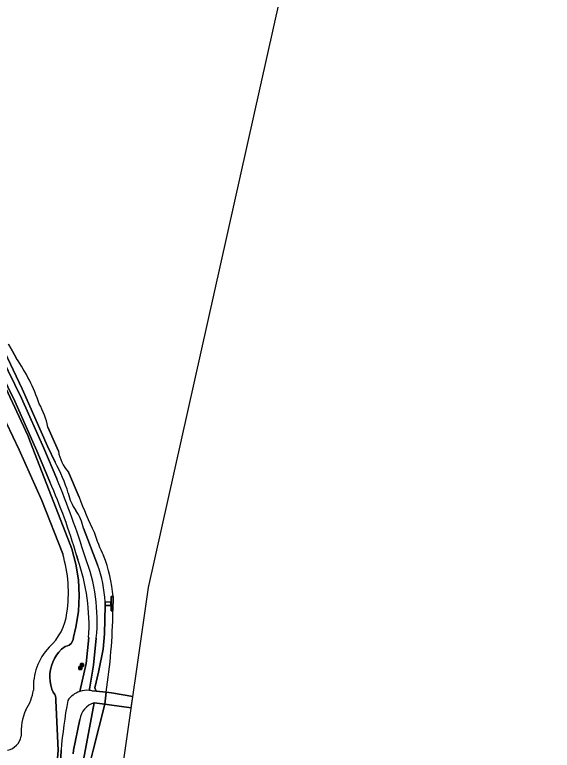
# Model space of a CAD drawing. Extents: x 157648 to 158502, y 379212 to 380938.
# Drawn here: x 158322.6 to 158501.8, y 379750 to 379995.1 of the extents above; entities that cross this region are included whole.
import ezdxf

# ---------------------------------------------------------------- set-up
doc = ezdxf.new("R2010")
doc.units = 0
for name, color, linetype in [('IMGEO_Afvalbak', 7, 'Continuous'), ('IMGEO_Berm_groen', 7, 'Continuous'), ('IMGEO_Dek', 7, 'Continuous'), ('IMGEO_Groenvoorziening', 7, 'Continuous'), ('IMGEO_Hek', 7, 'Continuous'), ('IMGEO_Informatiebord', 7, 'Continuous'), ('IMGEO_Loofbos', 7, 'Continuous'), ('IMGEO_Oever', 7, 'Continuous'), ('IMGEO_Rijbaan_lokaal_gesloten', 7, 'Continuous'), ('IMGEO_Voetpad_halfverhard', 7, 'Continuous'), ('IMGEO_Voetpad_open', 7, 'Continuous'), ('IMGEO_Waterloop', 7, 'Continuous')]:
    doc.layers.add(name, color=color, linetype=linetype)

msp = doc.modelspace()

# ---------------------------------------------------------------- linework, layer by layer
at = {"layer": 'IMGEO_Afvalbak'}
for p, q in [((158344.49, 379777.99), (158344.49, 379778.79)), ((158344.49, 379778.79), (158344.49, 379777.99)), ((158344.59, 379778.89), (158345.38, 379778.89)), ((158345.38, 379778.89), (158344.59, 379778.89)), ((158345.38, 379777.89), (158344.59, 379777.89)), ((158344.59, 379777.89), (158345.38, 379777.89)), ((158345.48, 379778.79), (158345.48, 379777.99)), ((158345.48, 379777.99), (158345.48, 379778.79))]:
    msp.add_line(p, q, dxfattribs=at)
msp.add_lwpolyline([(158344.63, 379778.6), (158345.34, 379778.6), (158345.19, 379778.13), (158344.78, 379778.13), (158344.63, 379778.6)], dxfattribs=at)
for centre, start, end in [((158344.59, 379778.79), 90, 180), ((158344.59, 379778.79), 90, 180), ((158344.59, 379777.99), 180, 270), ((158344.59, 379777.99), 180, 270), ((158345.38, 379778.79), 0, 90), ((158345.38, 379778.79), 360, 90), ((158345.38, 379777.99), 270, 0), ((158345.38, 379777.99), 270, 0)]:
    msp.add_arc(centre, 0.1, start, end, dxfattribs=at)
at = {"layer": 'IMGEO_Berm_groen'}
for points in [[(158336.08, 379845.96), (158333.49, 379851.33), (158325.06, 379870.39), (158318.22, 379884.99), (158306.81, 379908.76), (158302.41, 379917.43), (158295.94, 379929.66), (158287.08, 379947.12), (158280.36, 379960.89), (158271.68, 379977.93), (158264.42, 379992.73), (158261.27, 380000), (158260.2, 380002.45)], [(158334.32, 379839.4), (158329.94, 379849.73), (158322.63, 379866.28), (158294.01, 379924.79), (158256.74, 380000.6)], [(158259.18, 380001.5), (158296.25, 379925.88), (158324.83, 379867.35), (158332.32, 379850.69), (158336.68, 379840.4)], [(158312.94, 379884.78), (158326.93, 379854.86), (158327.84, 379852.59), (158341.6, 379817.17), (158342.98, 379812.06), (158343.81, 379806.83), (158344.09, 379801.55), (158343.82, 379796.27), (158342.99, 379791.03), (158342.17, 379787.68), (158342.08, 379786.92), (158341.91, 379786.38), (158341.41, 379785.62), (158340.71, 379785.04), (158340.18, 379784.81), (158339.38, 379784.62), (158338.23, 379783.65), (158337.33, 379782.7), (158336.52, 379781.67), (158335.83, 379780.55), (158335.27, 379779.37), (158334.83, 379778.13), (158334.52, 379776.86), (158334.34, 379775.56), (158334.3, 379774.25), (158334.4, 379772.94), (158334.63, 379771.65), (158335, 379770.39), (158335.43, 379769.33), (158335.93, 379768.6), (158336.18, 379767.98), (158336.3, 379767.32), (158336.29, 379766.63), (158337.04, 379750.02), (158335.93, 379736.16)], [(158350.2, 379811.84), (158345.58, 379824.06)], [(158343.65, 379813.53), (158343.2, 379815.06)], [(158348.3, 379769.86), (158349.79, 379769.69), (158349.35, 379770.8), (158350.57, 379776.03), (158352.05, 379783.71), (158352.5, 379788.79), (158352.73, 379798.21), (158352.71, 379799.43)], [(158344.28, 379769.56), (158346.44, 379778.94), (158347.26, 379787.54)], [(158349.78, 379787.39), (158348.88, 379778.37), (158347.62, 379771.03), (158347.43, 379769.97)], [(158343.74, 379740.15), (158341.43, 379740.44), (158341.83, 379743.65), (158344.91, 379743.24), (158349.13, 379765.77)], [(158344.35, 379760.27), (158342.2, 379750), (158342.05, 379748.82)], [(158319.22, 379701.2), (158323.6, 379703.25), (158326.93, 379705.26), (158329.17, 379706.93), (158332, 379709.89), (158333.28, 379711.87), (158334.23, 379713.97), (158335.57, 379718.32), (158336.35, 379724.06), (158338.04, 379749.67), (158338.04, 379750)]]:
    msp.add_lwpolyline(points, dxfattribs=at)
for centre, radius, start, end in [((158289.29, 379819.92), 53.54, 17.0773, 29.0943), ((158047.08, 379721.11), 313.21, 17.3394, 22.3869), ((158147.22, 379757.35), 204.3, 16.4065, 23.6787), ((158354.61, 379838.51), 14.43, 191.4696, 216.39), ((158326.58, 379819.23), 19.6, 14.2629, 33.1539), ((158280.61, 379791.53), 66.76, 356.5687, 19.2345), ((158292.12, 379793.23), 57.96, 354.2086, 21.4787), ((158312.8, 379797.82), 39.94, 2.3103, 20.5404), ((158346.89, 379761.85), 8.14, 108.6712, 144.0828), ((158346.92, 379762.22), 7.76, 79.783, 86.1961), ((158526.3, 379733), 189.03, 169.7522, 174.8387), ((158350.89, 379759.41), 6.6, 105.4989, 172.4886)]:
    msp.add_arc(centre, radius, start, end, dxfattribs=at)
at = {"layer": 'IMGEO_Dek'}
msp.add_lwpolyline([(158361.47, 379764.09), (158362.02, 379767.96), (158362.02, 379767.96), (158354.91, 379769.13), (158353.09, 379769.33), (158352.62, 379765.36), (158354.19, 379765.17)], close=True, dxfattribs=at)
at = {"layer": 'IMGEO_Groenvoorziening'}
for points in [[(158251.17, 379999.17), (158255.32, 379990.56), (158260.5, 379980.67), (158276.43, 379948.49), (158296.53, 379906.89), (158313.38, 379872.35), (158324.12, 379850.11), (158331.61, 379833.28), (158338.59, 379815.45)], [(158335.93, 379736.16), (158337.04, 379750.02), (158336.29, 379766.63), (158336.3, 379767.32), (158336.18, 379767.98), (158335.93, 379768.6), (158335.43, 379769.33), (158335, 379770.39), (158334.63, 379771.65), (158334.4, 379772.94), (158334.3, 379774.25), (158334.34, 379775.56), (158334.52, 379776.86), (158334.83, 379778.13), (158335.27, 379779.37), (158335.83, 379780.55), (158336.52, 379781.67), (158337.33, 379782.7), (158338.23, 379783.65), (158339.38, 379784.62), (158340.18, 379784.81), (158340.71, 379785.04), (158341.41, 379785.62), (158341.91, 379786.38), (158342.08, 379786.92), (158342.17, 379787.68), (158342.99, 379791.03), (158343.82, 379796.27), (158344.09, 379801.55), (158343.81, 379806.83), (158342.98, 379812.06), (158341.6, 379817.17), (158327.84, 379852.59), (158326.93, 379854.86), (158312.94, 379884.78)]]:
    msp.add_lwpolyline(points, dxfattribs=at)
for centre, radius, start, end in [((158295.81, 379802.55), 44.69, 351.2552, 16.7741), ((158321.59, 379797.97), 18.51, 312.4484, 353.1357), ((158347.98, 379771.12), 19.16, 136.4848, 183.1517), ((158313.55, 379772.29), 15.46, 325.4659, 351.7102), ((158344.17, 379755.85), 19.46, 156.7558, 183.3668), ((158319.22, 379755.58), 5.59, 279.9339, 350.9519)]:
    msp.add_arc(centre, radius, start, end, dxfattribs=at)
at = {"layer": 'IMGEO_Hek'}
for points in [[(158349.79, 379769.69), (158353.09, 379769.33)], [(158353.09, 379769.33), (158354.91, 379769.13)], [(158354.91, 379769.13), (158362.02, 379767.96)], [(158362.02, 379767.96), (158362.02, 379767.96)], [(158352.62, 379765.36), (158349.13, 379765.77)], [(158354.19, 379765.17), (158352.62, 379765.36)], [(158361.47, 379764.09), (158354.19, 379765.17)]]:
    msp.add_lwpolyline(points, dxfattribs=at)
at = {"layer": 'IMGEO_Informatiebord'}
for p, q in [((158343.95, 379777.03), (158343.95, 379777.83)), ((158343.95, 379777.83), (158343.95, 379777.03)), ((158344.05, 379777.93), (158344.84, 379777.93)), ((158344.84, 379777.93), (158344.05, 379777.93)), ((158344.84, 379776.93), (158344.05, 379776.93)), ((158344.05, 379776.93), (158344.84, 379776.93)), ((158344.94, 379777.83), (158344.94, 379777.03)), ((158344.94, 379777.03), (158344.94, 379777.83))]:
    msp.add_line(p, q, dxfattribs=at)
for points in [[(158344.05, 379777.66), (158344.84, 379777.66), (158344.84, 379777.2), (158344.05, 379777.2), (158344.05, 379777.66)], [(158344.12, 379777.6), (158344.12, 379777.26), (158344.77, 379777.26), (158344.77, 379777.6), (158344.12, 379777.6)]]:
    msp.add_lwpolyline(points, dxfattribs=at)
for centre, start, end in [((158344.05, 379777.83), 90, 180), ((158344.05, 379777.83), 90, 180), ((158344.05, 379777.03), 180, 270), ((158344.05, 379777.03), 180, 270), ((158344.84, 379777.83), 0, 90), ((158344.84, 379777.83), 360, 90), ((158344.84, 379777.03), 270, 0), ((158344.84, 379777.03), 270, 0)]:
    msp.add_arc(centre, 0.1, start, end, dxfattribs=at)
at = {"layer": 'IMGEO_Loofbos'}
msp.add_lwpolyline([(158338.59, 379815.45), (158331.61, 379833.28), (158324.12, 379850.11), (158313.38, 379872.35), (158296.53, 379906.89), (158276.43, 379948.49), (158260.5, 379980.67), (158255.32, 379990.56), (158251.17, 379999.17), (158248.56, 380005.04), (158246, 380012.69), (158246.44, 380014.17), (158245.7, 380018.61), (158245, 380021.12), (158243.99, 380022.65), (158244.01, 380023.77), (158244.35, 380024.73), (158244.99, 380027.83)], dxfattribs=at)
for centre, radius, start, end in [((158295.81, 379802.55), 44.69, 351.2552, 16.7741), ((158321.59, 379797.97), 18.51, 312.4484, 353.1357), ((158347.98, 379771.12), 19.16, 136.4848, 183.1517), ((158313.55, 379772.29), 15.46, 325.4659, 351.7102), ((158344.17, 379755.85), 19.46, 156.7558, 183.3668), ((158319.22, 379755.58), 5.59, 279.9339, 350.9519)]:
    msp.add_arc(centre, radius, start, end, dxfattribs=at)
at = {"layer": 'IMGEO_Oever'}
for points in [[(158260.2, 380002.45), (158261.27, 380000), (158264.42, 379992.73), (158271.68, 379977.93), (158280.36, 379960.89), (158287.08, 379947.12), (158295.94, 379929.66), (158302.41, 379917.43), (158306.81, 379908.76), (158318.22, 379884.99), (158325.06, 379870.39), (158333.49, 379851.33), (158336.08, 379845.96)], [(158323.15, 379880.59), (158321.89, 379883.02), (158320.48, 379885.36)], [(158337.15, 379849.69), (158333.68, 379857.71)], [(158344.11, 379834.31), (158340.53, 379842.71)], [(158345.58, 379824.06), (158350.2, 379811.84)], [(158355.33, 379796.48), (158354.74, 379796.47), (158354.79, 379801.22), (158355.42, 379801.2)], [(158352.71, 379799.43), (158354.63, 379799.38), (158354.63, 379798.21), (158352.73, 379798.21), (158352.5, 379788.79), (158352.05, 379783.71), (158350.57, 379776.03), (158349.35, 379770.8), (158349.79, 379769.69), (158353.09, 379769.33)]]:
    msp.add_lwpolyline(points, dxfattribs=at)
msp.add_lwpolyline([(158352.62, 379765.36), (158349.13, 379765.77), (158344.91, 379743.24), (158347, 379742.96), (158348.77, 379750)], close=True, dxfattribs=at)
for centre, radius, start, end in [((158274.63, 379846.62), 59.23, 18.5647, 34.9983), ((158302.02, 379850.28), 32.53, 13.1987, 27.8454), ((158350.78, 379851.97), 13.82, 189.5157, 222.1211), ((158289.29, 379819.92), 53.54, 17.0773, 29.0943), ((158354.61, 379838.51), 14.43, 191.4696, 216.39), ((158448.83, 379871.97), 111.29, 199.7793, 206.3205), ((158326.58, 379819.23), 19.6, 14.2629, 33.1539), ((158392.52, 379835.83), 45.41, 196.9084, 207.504), ((158300.08, 379795.54), 55.63, 5.8363, 20.3244), ((158312.8, 379797.82), 39.94, 2.3103, 20.5404), ((158164.14, 379798.59), 191.2, 351.1983, 359.3674)]:
    msp.add_arc(centre, radius, start, end, dxfattribs=at)
at = {"layer": 'IMGEO_Rijbaan_lokaal_gesloten'}
for points in [[(158349.13, 379765.77), (158352.62, 379765.36), (158353.09, 379769.33), (158349.79, 379769.69), (158348.3, 379769.86)], [(158342.05, 379748.82), (158342.2, 379750), (158344.35, 379760.27)], [(158338.04, 379750), (158338.04, 379749.67), (158336.35, 379724.06), (158335.57, 379718.32), (158334.23, 379713.97), (158333.28, 379711.87), (158332, 379709.89), (158329.17, 379706.93), (158326.93, 379705.26), (158323.6, 379703.25), (158319.22, 379701.2)]]:
    msp.add_lwpolyline(points, dxfattribs=at)
msp.add_lwpolyline([(158361.47, 379764.09), (158362.02, 379767.96), (158362.02, 379767.96), (158354.91, 379769.13), (158353.09, 379769.33), (158352.62, 379765.36), (158354.19, 379765.17)], close=True, dxfattribs=at)
for centre, radius, start, end in [((158346.89, 379761.85), 8.14, 108.6712, 144.0828), ((158346.87, 379761.87), 8.12, 86.0296, 108.6314), ((158346.92, 379762.22), 7.76, 79.783, 86.1961), ((158526.3, 379733), 189.03, 169.7522, 174.8387), ((158350.89, 379759.41), 6.6, 105.4989, 172.4886)]:
    msp.add_arc(centre, radius, start, end, dxfattribs=at)
at = {"layer": 'IMGEO_Voetpad_halfverhard'}
for points in [[(158256.74, 380000.6), (158294.01, 379924.79), (158322.63, 379866.28), (158329.94, 379849.73), (158334.32, 379839.4)], [(158336.68, 379840.4), (158332.32, 379850.69), (158324.83, 379867.35), (158296.25, 379925.88), (158259.18, 380001.5)], [(158343.2, 379815.06), (158343.65, 379813.53)], [(158347.26, 379787.54), (158346.44, 379778.94), (158344.28, 379769.56)], [(158347.43, 379769.97), (158347.62, 379771.03), (158348.88, 379778.37), (158349.78, 379787.39)]]:
    msp.add_lwpolyline(points, dxfattribs=at)
for centre, radius, start, end in [((158047.08, 379721.11), 313.21, 17.3394, 22.3869), ((158147.22, 379757.35), 204.3, 16.4065, 23.6787), ((158280.61, 379791.53), 66.76, 356.5687, 19.2345), ((158292.12, 379793.23), 57.96, 354.2086, 21.4787), ((158346.87, 379761.87), 8.12, 86.0296, 108.6314)]:
    msp.add_arc(centre, radius, start, end, dxfattribs=at)
at = {"layer": 'IMGEO_Voetpad_open'}
for points in [[(158354.79, 379801.22), (158354.74, 379796.47), (158355.33, 379796.48), (158355.42, 379801.2)], [(158354.63, 379798.21), (158354.63, 379799.38), (158352.71, 379799.43), (158352.73, 379798.21)]]:
    msp.add_lwpolyline(points, close=True, dxfattribs=at)
at = {"layer": 'IMGEO_Waterloop'}
for points in [[(158353.09, 379769.33), (158352.62, 379765.36), (158348.77, 379750), (158347, 379742.96), (158348.65, 379742.74), (158348.56, 379742.39), (158349.37, 379742.25), (158349.2, 379740.87), (158353.54, 379740.33), (158353.75, 379741.62), (158354.14, 379741.57), (158353.94, 379740.28), (158358, 379739.78), (158367.2, 379804.21), (158437.38, 380118.38), (158501.77, 380128.78)], [(158320.48, 379885.36), (158321.89, 379883.02), (158323.15, 379880.59)], [(158333.68, 379857.71), (158337.15, 379849.69)], [(158340.53, 379842.71), (158344.11, 379834.31)], [(158355.42, 379801.2), (158355.33, 379796.48)]]:
    msp.add_lwpolyline(points, dxfattribs=at)
for centre, radius, start, end in [((158274.63, 379846.62), 59.23, 18.5647, 34.9983), ((158302.02, 379850.28), 32.53, 13.1987, 27.8454), ((158350.78, 379851.97), 13.82, 189.5157, 222.1211), ((158448.83, 379871.97), 111.29, 199.7793, 206.3205), ((158392.52, 379835.83), 45.41, 196.9084, 207.504), ((158300.08, 379795.54), 55.63, 5.8363, 20.3244), ((158164.14, 379798.59), 191.2, 351.1983, 359.3674)]:
    msp.add_arc(centre, radius, start, end, dxfattribs=at)

doc.saveas('drawing.dxf')
